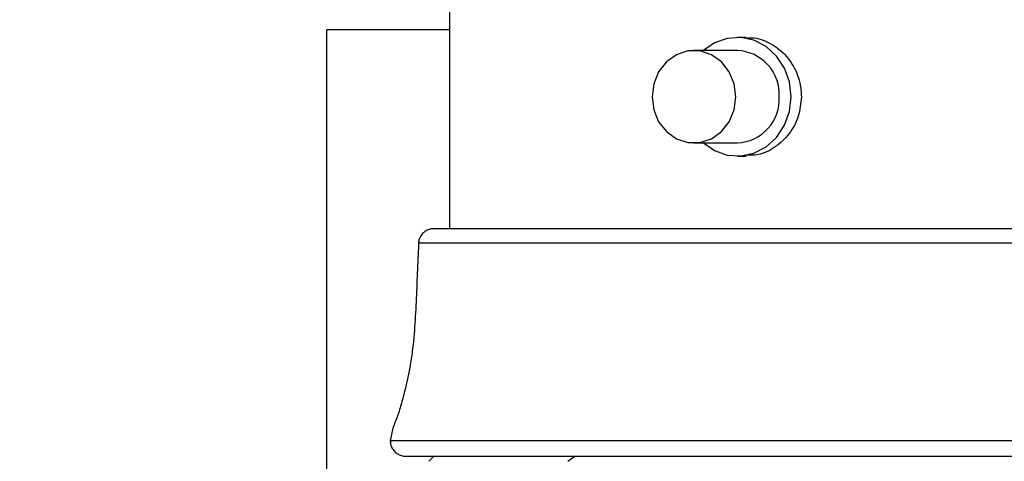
# Model space of a CAD drawing. Header units: inches. Extents: x 170 to 312, y 215 to 248.
# Tile 408 of 529: x 250.149 to 250.385, y 244.482 to 244.588. Entities that reach past the tile are written whole.
import ezdxf

# ---------------------------------------------------------------- set-up
doc = ezdxf.new("R2010")
doc.units = ezdxf.units.IN
doc.header["$LTSCALE"] = 0.25
doc.header["$MEASUREMENT"] = 0
doc.layers.add('ANNOTATIONS', color=1, linetype='Continuous')
doc.layers.add('MOTOR LH', color=7, linetype='Continuous')
doc.styles.add('ARIAL', font='arial.ttf', dxfattribs={"height": 0.09375})
doc.dimstyles.new('STANDARD$0', dxfattribs={"dimtxt": 0.09375, "dimasz": 0.09375, "dimexe": 0.03125, "dimexo": 0.046875, "dimgap": 0.09, "dimtad": 0, "dimtih": 1, "dimtoh": 1, "dimdec": 4, "dimzin": 0, "dimdsep": 46, "dimtxsty": 'ARIAL', "dimcen": 0.09, "dimadec": 0, "dimazin": 0, "dimtfac": 1, "dimtdec": 4, "dimtofl": 0, "dimtmove": 0, "dimatfit": 1, "dimfxl": 1, "dimtolj": 1, "dimtzin": 0, "dimarcsym": 0})

# ---------------------------------------------------------------- blocks, each defined once
blk = doc.blocks.new('*D76')
at = {"layer": 'ANNOTATIONS', "color": 0, "lineweight": -2, "transparency": 16777216}
for p, q in [((250.0197123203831, 244.3663487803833), (250.0197123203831, 244.9548308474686)), ((251.105649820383, 243.5069737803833), (251.105649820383, 244.9548308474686)), ((250.1134623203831, 244.9235808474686), (250.2775710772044, 244.9235808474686)), ((251.011899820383, 244.9235808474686), (250.8477910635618, 244.9235808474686))]:
    blk.add_line(p, q, dxfattribs=at)
at = {"layer": 'ANNOTATIONS', "color": 0, "transparency": 16777216}
for points in [[(250.1134623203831, 244.9392058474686), (250.1134623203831, 244.9079558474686), (250.0197123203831, 244.9235808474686)], [(251.011899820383, 244.9392058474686), (251.011899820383, 244.9079558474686), (251.105649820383, 244.9235808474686)]]:
    blk.add_solid(points, dxfattribs=at)
at = {"layer": 'defpoints', "color": 0, "transparency": 16777216}
for p in [(251.105649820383, 244.9235808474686), (250.0197123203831, 244.3194737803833), (251.105649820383, 243.4600987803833)]:
    blk.add_point(p, dxfattribs=at)
at = {"layer": 'ANNOTATIONS', "color": 0, "transparency": 16777216, "insert": (250.5626810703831, 244.9235808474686), "char_height": 0.09375, "attachment_point": 5, "style": 'ARIAL'}
blk.add_mtext('\\A1;16 1/8"', dxfattribs=at)
blk = doc.blocks.new('*D77')
at = {"layer": 'ANNOTATIONS', "color": 0, "lineweight": -2, "transparency": 16777216}
for p, q in [((249.9049624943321, 244.8967083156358), (249.9049624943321, 245.2347148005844)), ((251.105649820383, 243.5069737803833), (251.105649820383, 245.2347148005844)), ((249.9987124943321, 245.2034648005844), (250.2201961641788, 245.2034648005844)), ((251.011899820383, 245.2034648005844), (250.7904161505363, 245.2034648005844))]:
    blk.add_line(p, q, dxfattribs=at)
at = {"layer": 'ANNOTATIONS', "color": 0, "transparency": 16777216}
for points in [[(249.9987124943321, 245.2190898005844), (249.9987124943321, 245.1878398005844), (249.9049624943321, 245.2034648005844)], [(251.011899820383, 245.2190898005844), (251.011899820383, 245.1878398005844), (251.105649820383, 245.2034648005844)]]:
    blk.add_solid(points, dxfattribs=at)
at = {"layer": 'defpoints', "color": 0, "transparency": 16777216}
for p in [(251.105649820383, 245.2034648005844), (249.9049624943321, 244.8498333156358), (251.105649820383, 243.4600987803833)]:
    blk.add_point(p, dxfattribs=at)
at = {"layer": 'ANNOTATIONS', "color": 0, "transparency": 16777216, "insert": (250.5053061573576, 245.2034648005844), "char_height": 0.09375, "attachment_point": 5, "style": 'ARIAL'}
blk.add_mtext('\\A1;18 1/2"', dxfattribs=at)

msp = doc.modelspace()

# ---------------------------------------------------------------- linework, layer by layer
at = {"layer": 'MOTOR LH'}
for p, q in [((250.2518720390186, 244.5900200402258), (250.2518720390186, 244.5374905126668)), ((250.222462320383, 244.5850987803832), (250.222462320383, 244.4165141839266)), ((250.2518720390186, 244.5850987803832), (250.222462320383, 244.5850987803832)), ((250.3229168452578, 244.5833295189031), (250.3208283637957, 244.5833295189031)), ((250.320828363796, 244.580177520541), (250.3104292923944, 244.580177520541)), ((250.3104292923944, 244.5580318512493), (250.320828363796, 244.5580318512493)), ((250.3208283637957, 244.5548798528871), (250.3229168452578, 244.5548798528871)), ((250.5016259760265, 244.5374905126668), (250.2481810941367, 244.5374905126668)), ((250.5053082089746, 244.5340530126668), (250.244498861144, 244.5340530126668)), ((250.5120836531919, 244.4866735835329), (250.2377234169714, 244.4866735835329)), ((250.2414143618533, 244.482982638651), (250.50839270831, 244.482982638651)), ((250.2481811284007, 244.4829826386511), (250.2469508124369, 244.4817523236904)), ((250.280273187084, 244.4817523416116), (250.2819434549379, 244.4829826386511))]:
    msp.add_line(p, q, dxfattribs=at)
at = {"layer": 'MOTOR LH', "flags": 128}
for points in [[(250.3337204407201, 244.5691046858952), (250.3333154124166, 244.5726422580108), (250.3321257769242, 244.5759575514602), (250.3302262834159, 244.578842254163), (250.3277362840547, 244.5811151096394), (250.3248122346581, 244.5826333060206), (250.3216378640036, 244.5833014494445), (250.3184126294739, 244.5830775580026), (250.3153391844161, 244.5819756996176), (250.3127353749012, 244.580177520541)], [(250.3204646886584, 244.5691046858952), (250.3200581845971, 244.5722242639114), (250.3188716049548, 244.5750911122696), (250.3170010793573, 244.5774729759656), (250.3145981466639, 244.5791768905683), (250.3118574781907, 244.58006481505), (250.309001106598, 244.58006481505), (250.3062604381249, 244.5791768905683), (250.3038575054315, 244.5774729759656), (250.3019869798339, 244.5750911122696), (250.3008004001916, 244.5722242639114), (250.3003938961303, 244.5691046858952), (250.3008004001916, 244.5659851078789), (250.3019869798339, 244.5631182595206), (250.3038575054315, 244.5607363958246), (250.3062604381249, 244.559032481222), (250.309001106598, 244.5581445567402), (250.3118574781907, 244.5581445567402), (250.3145981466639, 244.559032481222), (250.3170010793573, 244.5607363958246), (250.3188716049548, 244.5631182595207), (250.3200581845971, 244.5659851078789), (250.3204646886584, 244.5691046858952)], [(250.3127353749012, 244.5580318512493), (250.3153391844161, 244.5562336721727), (250.3184126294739, 244.5551318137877), (250.3216378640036, 244.5549079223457), (250.3248122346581, 244.5555760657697), (250.3277362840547, 244.5570942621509), (250.3302262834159, 244.5593671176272), (250.3321257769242, 244.56225182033), (250.3333154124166, 244.5655671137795), (250.3337204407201, 244.5691046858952)]]:
    msp.add_lwpolyline(points, dxfattribs=at)
at = {"layer": 'MOTOR LH'}
for centre, radius, start, end in [((250.3203320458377, 244.5696437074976), 0.01054549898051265, 357.070112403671, 87.30240995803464), ((250.3203320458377, 244.5685656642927), 0.01054549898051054, 272.6975900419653, 2.929887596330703)]:
    msp.add_arc(centre, radius, start, end, dxfattribs=at)
for points, knots in [([(250.3229258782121, 244.5831504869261), (250.3234050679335, 244.5831997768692), (250.3253112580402, 244.5833958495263), (250.3286627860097, 244.5820973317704), (250.3323607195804, 244.5793856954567), (250.3350229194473, 244.5754051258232), (250.336061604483, 244.5717600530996), (250.3361315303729, 244.5696344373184), (250.3361489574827, 244.5691046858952)], [0, 0, 0, 0, 0.07160502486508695, 0.2848408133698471, 0.4985827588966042, 0.7135704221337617, 0.9286152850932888, 1, 1, 1, 1]), ([(250.3361489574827, 244.5691046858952), (250.335999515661, 244.5675119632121), (250.3357006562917, 244.5643267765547), (250.3333848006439, 244.5600682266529), (250.3300080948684, 244.5568759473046), (250.3262978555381, 244.5550527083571), (250.3238739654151, 244.5550571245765), (250.3229078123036, 244.5550588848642)], [0, 0, 0, 0, 0.2137655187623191, 0.4274963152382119, 0.642127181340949, 0.8573532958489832, 1, 1, 1, 1]), ([(250.2481810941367, 244.5374905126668), (250.2478669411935, 244.5374671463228), (250.2472277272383, 244.5374196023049), (250.2462780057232, 244.5370174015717), (250.2454336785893, 244.5363494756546), (250.2448296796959, 244.5354528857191), (250.2445067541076, 244.5345050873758), (250.2444998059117, 244.5338778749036), (250.2444965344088, 244.5335825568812)], [0, 0, 0, 0, 0.156749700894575, 0.3189420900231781, 0.5075262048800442, 0.6876528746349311, 0.852933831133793, 1, 1, 1, 1]), ([(250.2445295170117, 244.5345334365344), (250.244334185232, 244.5299631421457), (250.2439435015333, 244.5208220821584), (250.2433135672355, 244.5076277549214), (250.2411628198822, 244.4981695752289), (250.2394174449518, 244.4922871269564), (250.2380798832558, 244.4893749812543), (250.237841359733, 244.4872540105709), (250.2377218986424, 244.4861917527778)], [0, 0, 0, 0, 0.2798641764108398, 0.5597572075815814, 0.8058251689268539, 0.870347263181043, 0.9350652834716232, 0.9999999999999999, 0.9999999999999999, 0.9999999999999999, 0.9999999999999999]), ([(250.2377534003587, 244.4871430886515), (250.2377362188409, 244.486866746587), (250.2377001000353, 244.4862858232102), (250.2379124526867, 244.485391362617), (250.2383592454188, 244.4845217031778), (250.2390516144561, 244.4837764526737), (250.2399190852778, 244.4832516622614), (250.2407375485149, 244.4830116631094), (250.2412390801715, 244.4829901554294), (250.2414143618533, 244.482982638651)], [0, 0, 0, 0, 0.1323147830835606, 0.2781507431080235, 0.4346336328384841, 0.5970392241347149, 0.759444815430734, 0.9159277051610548, 1, 1, 1, 1])]:
    msp.add_open_spline(points, degree=3, knots=knots, dxfattribs=at)

# ---------------------------------------------------------------- dimensions: what is measured, and where the dimension line sits
at = {"layer": 'ANNOTATIONS'}
for base, p1, text, picture, middle in [((251.105649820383, 245.2034648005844), (249.9049624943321, 244.8498333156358), '18 1/2"', '*D77', (250.5053061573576, 245.2034648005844)), ((251.105649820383, 244.9235808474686), (250.0197123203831, 244.3194737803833), '16 1/8"', '*D76', (250.5626810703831, 244.9235808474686))]:
    dim = msp.add_linear_dim(base=base, p1=p1, p2=(251.105649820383, 243.4600987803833), text=text, dimstyle='STANDARD$0', override={"dimtxsty": 'ARIAL'}, dxfattribs=at)
    dim.commit()
    dim.dimension.update_dxf_attribs({"geometry": picture, "text_midpoint": middle})

doc.saveas('drawing.dxf')
